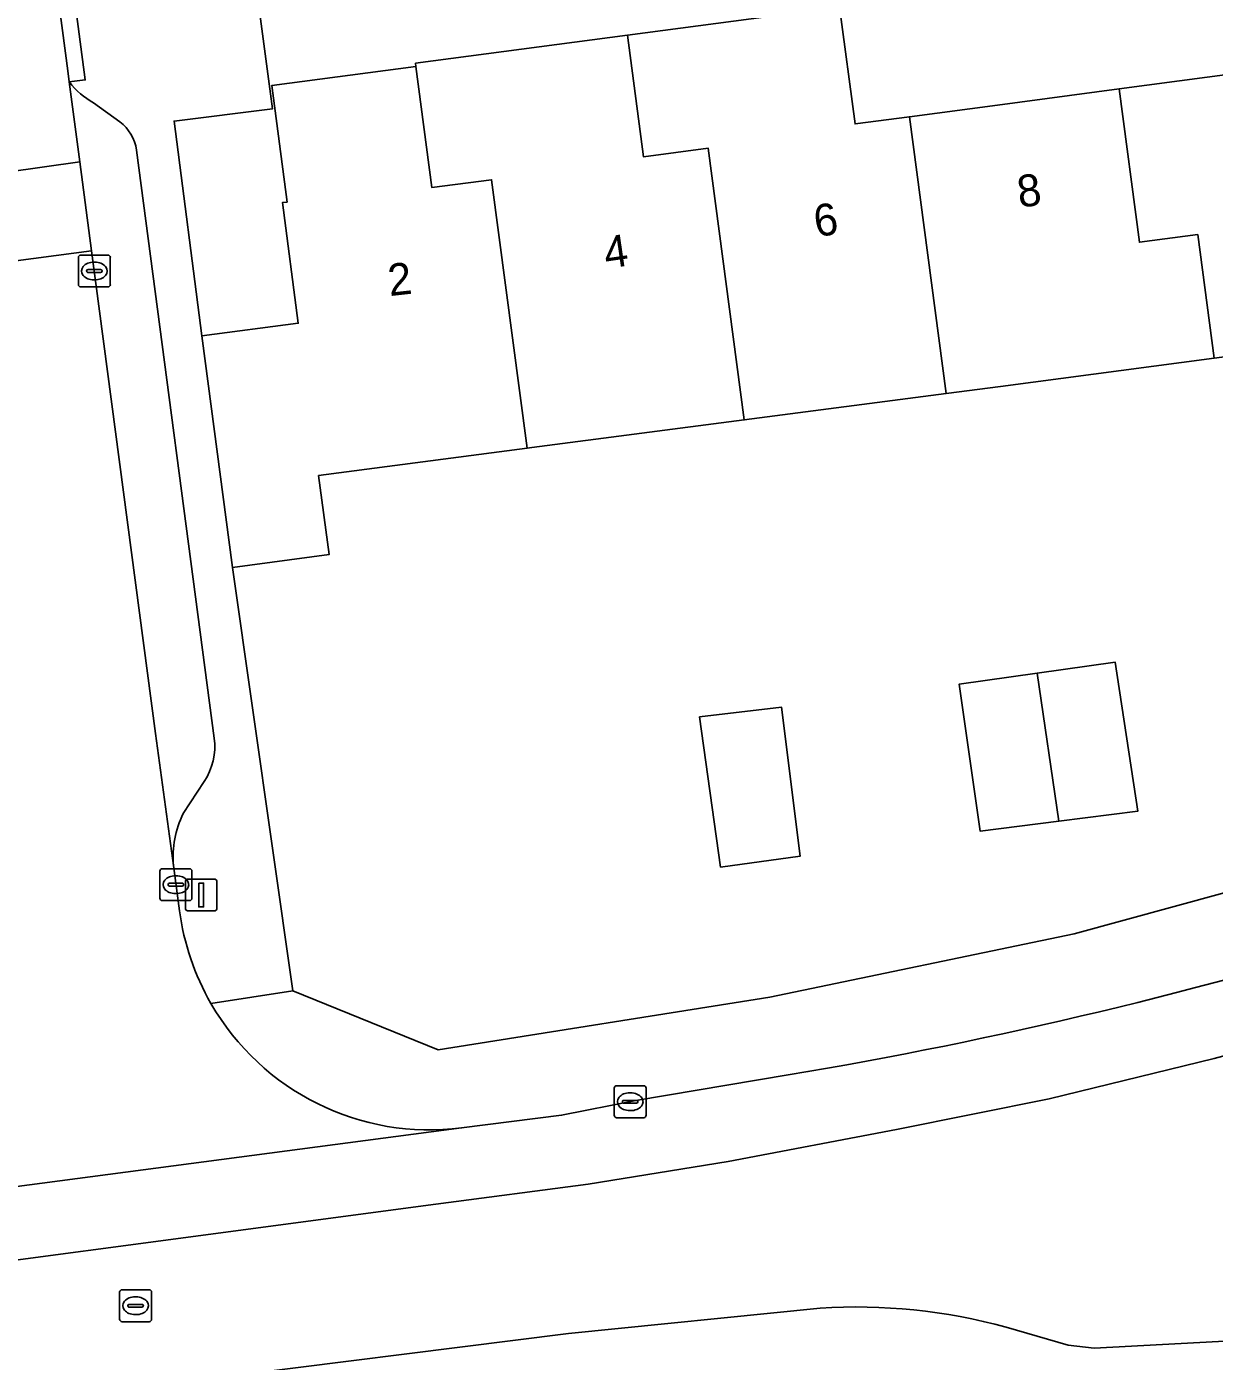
# Model space of a CAD drawing. Extents: x 158472 to 159562, y 388525 to 389606.
# Drawn here: x 159375.76 to 159412.99, y 389082.01 to 389123.85 of the extents above; entities that cross this region are included whole.
import ezdxf

# ---------------------------------------------------------------- set-up
doc = ezdxf.new("R2010")
doc.units = 0
for name, color, linetype in [('IMGEO_Erf', 7, 'Continuous'), ('IMGEO_Kolk', 7, 'Continuous'), ('IMGEO_Lichtmast', 7, 'Continuous'), ('IMGEO_Muur', 7, 'Continuous'), ('IMGEO_Pand', 7, 'Continuous'), ('IMGEO_Pand_nummerreeks', 7, 'Continuous'), ('IMGEO_Parkeervlak_open', 7, 'Continuous'), ('IMGEO_Rijbaan_lokaal_gesloten', 7, 'Continuous'), ('IMGEO_Rijbaan_lokaal_open', 7, 'Continuous'), ('IMGEO_Rioolput', 7, 'Continuous'), ('IMGEO_Voetpad_open', 7, 'Continuous')]:
    doc.layers.add(name, color=color, linetype=linetype)

msp = doc.modelspace()

# ---------------------------------------------------------------- linework, layer by layer
at = {"layer": 'IMGEO_Erf'}
for points in [[(159422.126, 389130.321), (159401.134, 389127.508), (159401.012, 389128.327), (159396.758, 389127.78), (159387.533, 389126.594), (159387.596, 389125.694), (159382.96, 389125.042), (159383.47, 389121.274), (159380.382, 389120.887), (159381.253, 389114.15), (159384.275, 389114.55), (159383.775, 389118.33), (159383.924, 389118.35), (159383.441, 389122), (159387.963, 389122.598), (159387.95, 389122.697), (159394.595, 389123.576), (159401.242, 389124.456), (159401.726, 389120.799), (159403.43, 389121.024), (159406.188, 389121.389), (159410.003, 389121.894), (159416.545, 389122.76)], [(159419.529, 389114.316), (159412.981, 389113.45), (159406.284, 389112.564), (159404.579, 389112.343), (159398.256, 389111.522), (159391.597, 389110.657), (159391.446, 389110.637), (159384.911, 389109.773), (159385.239, 389107.297), (159382.213, 389106.897), (159384.106, 389093.623), (159388.662, 389091.773), (159399.051, 389093.427), (159408.591, 389095.409), (159417.887, 389097.948)]]:
    msp.add_lwpolyline(points, dxfattribs=at)
for points in [[(159409.879, 389103.929), (159410.592, 389099.26), (159408.118, 389098.944), (159405.646, 389098.629), (159404.987, 389103.234), (159407.432, 389103.581)], [(159400.005, 389097.841), (159397.512, 389097.502), (159396.853, 389102.212), (159399.424, 389102.514)]]:
    msp.add_lwpolyline(points, close=True, dxfattribs=at)
at = {"layer": 'IMGEO_Kolk'}
for p, q in [((159377.382, 389115.761), (159377.382, 389116.613)), ((159377.457, 389116.687), (159378.309, 389116.687)), ((159378.383, 389116.613), (159378.383, 389115.761)), ((159377.641, 389116.181), (159377.641, 389116.193)), ((159378.079, 389116.144), (159377.681, 389116.144)), ((159377.684, 389116.23), (159378.082, 389116.23)), ((159377.87, 389116.467), (159377.895, 389116.467)), ((159378.125, 389116.193), (159378.125, 389116.181)), ((159378.309, 389115.687), (159377.457, 389115.687)), ((159377.893, 389115.907), (159377.868, 389115.907)), ((159379.938, 389096.526), (159379.938, 389097.378)), ((159380.013, 389097.452), (159380.865, 389097.452)), ((159380.426, 389097.232), (159380.451, 389097.232)), ((159380.939, 389097.378), (159380.939, 389096.526)), ((159380.197, 389096.946), (159380.197, 389096.958)), ((159380.635, 389096.909), (159380.237, 389096.909)), ((159380.24, 389096.995), (159380.638, 389096.995)), ((159380.681, 389096.958), (159380.681, 389096.946)), ((159380.865, 389096.452), (159380.013, 389096.452)), ((159380.449, 389096.672), (159380.424, 389096.672)), ((159394.179, 389089.722), (159394.179, 389090.574)), ((159394.254, 389090.648), (159395.106, 389090.648)), ((159395.18, 389090.574), (159395.18, 389089.722)), ((159394.438, 389090.142), (159394.438, 389090.154)), ((159394.481, 389090.191), (159394.879, 389090.191)), ((159394.667, 389090.428), (159394.692, 389090.428)), ((159394.922, 389090.154), (159394.922, 389090.142)), ((159394.876, 389090.105), (159394.478, 389090.105)), ((159394.69, 389089.868), (159394.665, 389089.868)), ((159395.106, 389089.648), (159394.254, 389089.648))]:
    msp.add_line(p, q, dxfattribs=at)
for points in [[(159377.382, 389115.761), (159377.382, 389116.613)], [(159377.457, 389116.687), (159378.309, 389116.687)], [(159378.383, 389116.613), (159378.383, 389115.761)], [(159378.309, 389115.687), (159377.457, 389115.687)], [(159379.938, 389096.526), (159379.938, 389097.378)], [(159380.013, 389097.452), (159380.865, 389097.452)], [(159380.939, 389097.378), (159380.939, 389096.526)], [(159380.865, 389096.452), (159380.013, 389096.452)], [(159394.179, 389089.722), (159394.179, 389090.574)], [(159394.254, 389090.648), (159395.106, 389090.648)], [(159395.18, 389090.574), (159395.18, 389089.722)], [(159395.106, 389089.648), (159394.254, 389089.648)]]:
    msp.add_lwpolyline(points, dxfattribs=at)
for centre, radius, start, end in [((159377.459, 389116.611), 0.0765, 91.552, 178.448), ((159377.459, 389116.611), 0.0765, 91.552, 178.448), ((159378.307, 389116.611), 0.0765, 1.552, 88.448), ((159378.307, 389116.611), 0.0765, 1.552, 88.448), ((159377.681, 389116.19), 0.0403, 85.8775, 175.7526), ((159377.678, 389116.18), 0.0366, 178.938, 274.7102), ((159378.082, 389116.187), 0.043, 264.8664, 352.4533), ((159378.086, 389116.192), 0.0386, 1.7309, 96.639), ((159377.459, 389115.763), 0.0765, 181.552, 268.448), ((159377.459, 389115.763), 0.0765, 181.552, 268.448), ((159378.307, 389115.763), 0.0765, 271.552, 358.448), ((159378.307, 389115.763), 0.0765, 271.552, 358.448), ((159380.015, 389097.376), 0.0765, 91.552, 178.448), ((159380.015, 389097.376), 0.0765, 91.552, 178.448), ((159380.863, 389097.376), 0.0765, 1.552, 88.448), ((159380.863, 389097.376), 0.0765, 1.552, 88.448), ((159380.237, 389096.955), 0.0403, 85.8775, 175.7526), ((159380.234, 389096.945), 0.0366, 178.938, 274.7102), ((159380.638, 389096.952), 0.043, 264.8664, 352.4533), ((159380.642, 389096.957), 0.0386, 1.7309, 96.639), ((159380.015, 389096.528), 0.0765, 181.552, 268.448), ((159380.015, 389096.528), 0.0765, 181.552, 268.448), ((159380.863, 389096.528), 0.0765, 271.552, 358.448), ((159380.863, 389096.528), 0.0765, 271.552, 358.448), ((159394.256, 389090.572), 0.0765, 91.552, 178.448), ((159394.256, 389090.572), 0.0765, 91.552, 178.448), ((159395.104, 389090.572), 0.0765, 1.552, 88.448), ((159395.104, 389090.572), 0.0765, 1.552, 88.448), ((159394.478, 389090.151), 0.0403, 85.8775, 175.7526), ((159394.475, 389090.141), 0.0366, 178.938, 274.7102), ((159394.879, 389090.148), 0.043, 264.8664, 352.4533), ((159394.883, 389090.153), 0.0386, 1.7309, 96.639), ((159394.256, 389089.724), 0.0765, 181.552, 268.448), ((159394.256, 389089.724), 0.0765, 181.552, 268.448), ((159395.104, 389089.724), 0.0765, 271.552, 358.448), ((159395.104, 389089.724), 0.0765, 271.552, 358.448)]:
    msp.add_arc(centre, radius, start, end, dxfattribs=at)
for centre, major_axis, ratio, start_param, end_param in [((159377.869, 389116.187), (-0.387, 0.002), 0.722429, 4.712389, 7.853982), ((159377.894, 389116.187), (-0.39, 0.002), 0.717154, 1.570796, 4.712389), ((159380.425, 389096.952), (-0.387, 0.002), 0.722429, 4.712389, 7.853982), ((159380.45, 389096.952), (-0.39, 0.002), 0.717154, 1.570796, 4.712389), ((159394.666, 389090.148), (-0.387, 0.002), 0.722429, 4.712389, 7.853982), ((159394.691, 389090.148), (-0.39, 0.002), 0.717154, 1.570796, 4.712389)]:
    msp.add_ellipse(centre, major_axis=major_axis, ratio=ratio, start_param=start_param, end_param=end_param, dxfattribs=at)
at = {"layer": 'IMGEO_Lichtmast'}
for p, q in [((159380.736, 389096.228), (159380.736, 389097.028)), ((159380.736, 389097.028), (159380.736, 389096.228)), ((159380.836, 389097.128), (159381.626, 389097.128)), ((159381.626, 389097.128), (159380.836, 389097.128)), ((159381.726, 389097.028), (159381.726, 389096.228)), ((159381.726, 389096.228), (159381.726, 389097.028)), ((159381.626, 389096.128), (159380.836, 389096.128)), ((159380.836, 389096.128), (159381.626, 389096.128))]:
    msp.add_line(p, q, dxfattribs=at)
msp.add_lwpolyline([(159381.156, 389097.003), (159381.306, 389097.003), (159381.306, 389096.253), (159381.156, 389096.253), (159381.156, 389097.003)], dxfattribs=at)
for centre, start, end in [((159380.836, 389097.028), 90, 180), ((159380.836, 389097.028), 90, 180), ((159381.626, 389097.028), 0, 90), ((159381.626, 389097.028), 360, 90), ((159380.836, 389096.228), 180, 270), ((159380.836, 389096.228), 180, 270), ((159381.626, 389096.228), 270, 0), ((159381.626, 389096.228), 270, 0)]:
    msp.add_arc(centre, 0.1, start, end, dxfattribs=at)
at = {"layer": 'IMGEO_Muur'}
for points in [[(159384.106, 389093.623), (159382.213, 389106.897)], [(159417.887, 389097.948), (159408.591, 389095.409), (159399.051, 389093.427), (159388.662, 389091.773), (159384.106, 389093.623)]]:
    msp.add_lwpolyline(points, dxfattribs=at)
at = {"layer": 'IMGEO_Pand'}
for points in [[(159404.579, 389112.343), (159403.43, 389121.024), (159401.726, 389120.799), (159401.242, 389124.456), (159394.595, 389123.576), (159395.1, 389119.765), (159397.127, 389120.033), (159398.256, 389111.522)], [(159394.595, 389123.576), (159387.95, 389122.697), (159387.963, 389122.598), (159388.465, 389118.801), (159390.334, 389119.049), (159391.446, 389110.637), (159391.597, 389110.657), (159398.256, 389111.522), (159397.127, 389120.033), (159395.1, 389119.765)], [(159410.003, 389121.894), (159410.64, 389117.088), (159412.467, 389117.33), (159412.981, 389113.45), (159419.529, 389114.316), (159419.014, 389118.197), (159417.182, 389117.954), (159416.545, 389122.76)], [(159387.963, 389122.598), (159383.441, 389122), (159383.924, 389118.35), (159383.775, 389118.33), (159384.275, 389114.55), (159381.253, 389114.15), (159382.213, 389106.897), (159385.239, 389107.297), (159384.911, 389109.773), (159391.446, 389110.637), (159390.334, 389119.049), (159388.465, 389118.801)], [(159410.003, 389121.894), (159406.188, 389121.389), (159403.43, 389121.024), (159404.579, 389112.343), (159406.284, 389112.564), (159412.981, 389113.45), (159412.467, 389117.33), (159410.64, 389117.088)], [(159408.118, 389098.944), (159410.592, 389099.26), (159409.879, 389103.929), (159407.432, 389103.581)], [(159408.118, 389098.944), (159407.432, 389103.581), (159404.987, 389103.234), (159405.646, 389098.629)], [(159397.512, 389097.502), (159400.005, 389097.841), (159399.424, 389102.514), (159396.853, 389102.212)]]:
    msp.add_lwpolyline(points, close=True, dxfattribs=at)
at = {"layer": 'IMGEO_Parkeervlak_open'}
for points in [[(159377.098, 389122.113), (159377.43, 389119.606), (159377.798, 389116.821), (159379.8, 389101.686), (159380.359, 389097.552)], [(159378.678, 389120.86), (159377.859, 389121.457)], [(159381.64, 389101.545), (159379.202, 389119.979)], [(159380.666, 389099.182), (159381.326, 389100.181)]]:
    msp.add_lwpolyline(points, dxfattribs=at)
for centre, radius, start, end in [((159378.98, 389123.527), 2.354, 216.9146, 241.5611), ((159377.907, 389119.805), 1.307, 7.6519, 53.8347), ((159379.653, 389101.284), 2.004, 326.6003, 7.4719), ((159383.521, 389097.8), 3.172, 154.1783, 184.489)]:
    msp.add_arc(centre, radius, start, end, dxfattribs=at)
at = {"layer": 'IMGEO_Rijbaan_lokaal_gesloten'}
for points in [[(159418.501, 389092.976), (159412.98, 389091.5), (159407.81, 389090.242), (159403.022, 389089.274), (159397.749, 389088.278), (159393.36, 389087.565), (159388.584, 389086.94), (159366.621, 389084.011), (159340.073, 389080.552), (159312.897, 389077.011), (159290.234, 389074.059), (159274.487, 389072.007), (159267.148, 389071.036), (159262.964, 389070.46), (159261.301, 389070.285), (159251.185, 389069.223), (159237.567, 389067.949), (159235.659, 389068.122), (159233.867, 389068.411), (159231.939, 389069.124), (159229.973, 389070.213), (159228.98, 389071.135), (159235.794, 389052.158)], [(159251.185, 389069.223), (159261.301, 389070.285), (159262.964, 389070.46), (159267.148, 389071.036), (159274.487, 389072.007), (159290.234, 389074.059), (159312.897, 389077.011), (159340.073, 389080.552), (159366.621, 389084.011), (159388.584, 389086.94), (159393.36, 389087.565), (159397.749, 389088.278), (159403.022, 389089.274), (159407.81, 389090.242), (159412.98, 389091.5), (159418.501, 389092.976)], [(159399.634, 389090.989), (159394.856, 389090.182), (159392.53, 389089.725), (159389.396, 389089.326), (159367.761, 389086.478), (159345.55, 389083.513), (159323.368, 389080.603), (159321.744, 389080.39), (159299.114, 389077.486), (159298.366, 389077.387), (159273.397, 389074.097), (159265.956, 389073.153), (159261.582, 389072.573), (159255.975, 389071.96), (159255.565, 389071.915), (159252.216, 389071.601), (159242.945, 389070.731), (159238.35, 389070.282)], [(159400.63, 389083.682), (159392.747, 389082.881), (159356.839, 389078.367), (159310.832, 389072.27), (159256.702, 389064.963), (159248.545, 389063.862)], [(159392.747, 389082.881), (159400.63, 389083.682)], [(159406.463, 389083.083), (159408.411, 389082.514), (159409.226, 389082.42), (159414.087, 389082.689), (159422.243, 389083.381), (159428.898, 389083.715)], [(159429.023, 389083.652), (159428.898, 389083.715), (159422.243, 389083.381), (159414.087, 389082.689), (159409.226, 389082.42), (159408.411, 389082.514), (159406.463, 389083.083)], [(159248.545, 389063.862), (159256.702, 389064.963), (159310.832, 389072.27), (159356.839, 389078.367), (159392.747, 389082.881)]]:
    msp.add_lwpolyline(points, dxfattribs=at)
for centre, radius, start, end in [((159375.894, 389232.939), 143.922, 279.49456, 287.4196), ((159401.734, 389065.731), 17.985, 74.7549, 93.5186), ((159401.734, 389065.731), 17.985, 74.7549, 93.5186)]:
    msp.add_arc(centre, radius, start, end, dxfattribs=at)
at = {"layer": 'IMGEO_Rijbaan_lokaal_open'}
for points in [[(159369.255, 389136.662), (159370.879, 389124.312), (159371.113, 389122.483), (159371.586, 389118.781), (159377.43, 389119.606), (159377.098, 389122.113), (159377.052, 389122.462), (159376.532, 389126.421), (159376.46, 389126.962), (159376.464, 389126.958), (159375.128, 389137.016)], [(159377.798, 389116.821), (159371.936, 389116.046), (159373.05, 389107.336), (159374.519, 389095.89)], [(159380.551, 389096.135), (159380.359, 389097.552), (159379.8, 389101.686), (159377.798, 389116.821)], [(159367.761, 389086.478), (159389.396, 389089.326)]]:
    msp.add_lwpolyline(points, dxfattribs=at)
msp.add_lwpolyline([(159377.43, 389119.606), (159371.586, 389118.781), (159371.936, 389116.046), (159377.798, 389116.821)], close=True, dxfattribs=at)
for centre, radius, start, end in [((159388.394, 389097.174), 7.911, 187.547, 209.9363), ((159388.395, 389097.175), 7.912, 209.9375, 277.2713)]:
    msp.add_arc(centre, radius, start, end, dxfattribs=at)
at = {"layer": 'IMGEO_Rioolput'}
for p, q in [((159378.675, 389083.328), (159378.675, 389084.18)), ((159378.75, 389084.254), (159379.602, 389084.254)), ((159379.163, 389084.034), (159379.188, 389084.034)), ((159379.676, 389084.18), (159379.676, 389083.328)), ((159378.934, 389083.748), (159378.934, 389083.76)), ((159379.372, 389083.711), (159378.974, 389083.711)), ((159378.977, 389083.797), (159379.375, 389083.797)), ((159379.186, 389083.474), (159379.161, 389083.474)), ((159379.418, 389083.76), (159379.418, 389083.748)), ((159379.602, 389083.254), (159378.75, 389083.254))]:
    msp.add_line(p, q, dxfattribs=at)
for points in [[(159378.675, 389083.328), (159378.675, 389084.18)], [(159378.75, 389084.254), (159379.602, 389084.254)], [(159379.676, 389084.18), (159379.676, 389083.328)], [(159379.602, 389083.254), (159378.75, 389083.254)]]:
    msp.add_lwpolyline(points, dxfattribs=at)
for centre, radius, start, end in [((159378.752, 389084.178), 0.0765, 91.552, 178.448), ((159378.752, 389084.178), 0.0765, 91.552, 178.448), ((159379.6, 389084.178), 0.0765, 1.552, 88.448), ((159379.6, 389084.178), 0.0765, 1.552, 88.448), ((159378.974, 389083.757), 0.0403, 85.8775, 175.7526), ((159378.971, 389083.747), 0.0366, 178.938, 274.7102), ((159379.375, 389083.754), 0.043, 264.8664, 352.4533), ((159379.379, 389083.759), 0.0386, 1.7309, 96.639), ((159378.752, 389083.33), 0.0765, 181.552, 268.448), ((159378.752, 389083.33), 0.0765, 181.552, 268.448), ((159379.6, 389083.33), 0.0765, 271.552, 358.448), ((159379.6, 389083.33), 0.0765, 271.552, 358.448)]:
    msp.add_arc(centre, radius, start, end, dxfattribs=at)
for centre, major_axis, ratio, start_param, end_param in [((159379.162, 389083.754), (-0.387, 0.002), 0.722429, 4.712389, 7.853982), ((159379.187, 389083.754), (-0.39, 0.002), 0.717154, 1.570796, 4.712389)]:
    msp.add_ellipse(centre, major_axis=major_axis, ratio=ratio, start_param=start_param, end_param=end_param, dxfattribs=at)
at = {"layer": 'IMGEO_Voetpad_open'}
for points in [[(159381.538, 389093.226), (159384.106, 389093.623), (159382.213, 389106.897), (159381.253, 389114.15), (159380.382, 389120.887), (159383.47, 389121.274), (159382.96, 389125.042), (159387.596, 389125.694), (159387.533, 389126.594), (159396.758, 389127.78)], [(159376.464, 389126.958), (159376.46, 389126.962), (159376.532, 389126.421), (159377.025, 389126.483), (159377.595, 389122.175), (159377.098, 389122.113)], [(159377.859, 389121.457), (159378.678, 389120.86)], [(159379.202, 389119.979), (159381.64, 389101.545)], [(159449.525, 389114.646), (159449.238, 389117.453), (159448.202, 389117.341), (159446.958, 389117.207), (159447.267, 389114.02), (159444.956, 389109.423), (159438.478, 389106.475), (159436.981, 389105.794), (159436.614, 389105.63), (159428.513, 389102.01), (159427.179, 389101.37), (159421.497, 389099.156), (159417.887, 389097.948), (159408.591, 389095.409), (159399.051, 389093.427), (159388.662, 389091.773), (159384.106, 389093.623), (159381.538, 389093.226)], [(159381.326, 389100.181), (159380.666, 389099.182)], [(159380.359, 389097.552), (159380.551, 389096.135)], [(159389.396, 389089.326), (159392.53, 389089.725), (159394.856, 389090.182), (159399.634, 389090.989)]]:
    msp.add_lwpolyline(points, dxfattribs=at)
msp.add_lwpolyline([(159376.532, 389126.421), (159377.052, 389122.462), (159377.098, 389122.113), (159377.595, 389122.175), (159377.025, 389126.483)], close=True, dxfattribs=at)
for centre, radius, start, end in [((159378.98, 389123.527), 2.354, 216.9146, 241.5611), ((159377.907, 389119.805), 1.307, 7.6519, 53.8347), ((159379.653, 389101.284), 2.004, 326.6003, 7.4719), ((159383.521, 389097.8), 3.172, 154.1783, 184.489), ((159388.394, 389097.174), 7.911, 187.547, 209.9363), ((159375.894, 389232.939), 143.922, 279.49456, 287.4196), ((159388.395, 389097.175), 7.912, 209.9375, 277.2713)]:
    msp.add_arc(centre, radius, start, end, dxfattribs=at)

# ---------------------------------------------------------------- texts
at = {"layer": 'IMGEO_Pand_nummerreeks'}
for s, rotation, p in [('8', 7.5367, (159406.878, 389118.171)), ('6', 8.9392, (159400.516, 389117.245)), ('4', 8.2423, (159393.928, 389116.255)), ('2', 6.2558, (159387.137, 389115.399))]:
    msp.add_text(s, height=1, rotation=rotation, dxfattribs=at).set_placement(p)

doc.saveas('drawing.dxf')
